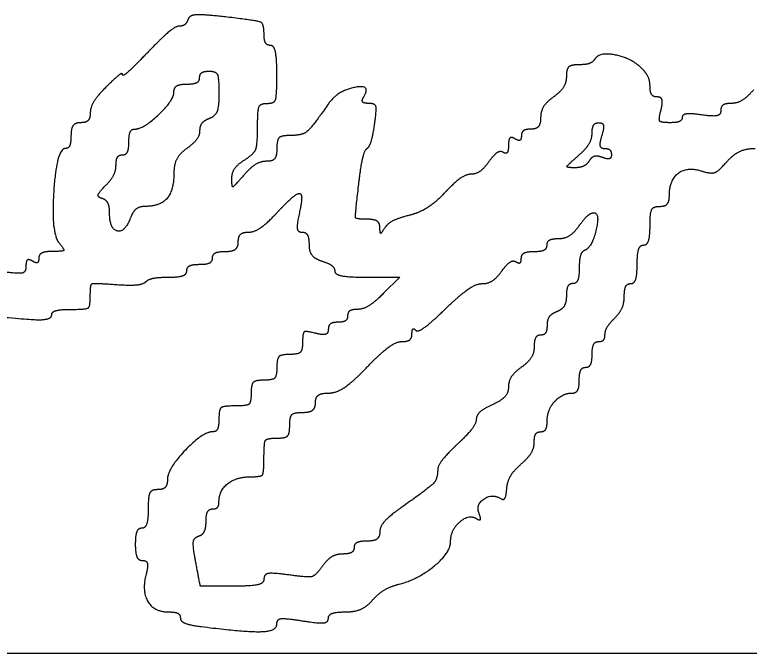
# Model space of a CAD drawing. Extents: x 0 to 34, y 0 to 22.
# Drawn here: x 26.5075 to 26.7815, y 8.9262 to 9.1643 of the extents above; entities that cross this region are included whole.
import ezdxf

# ---------------------------------------------------------------- set-up
doc = ezdxf.new("R2010")
doc.units = 0
doc.layers.add('SH_Data', color=7, linetype='Continuous')
doc.layers.add('SH_Text', color=7, linetype='Continuous')

msp = doc.modelspace()

# ---------------------------------------------------------------- linework, layer by layer
at = {"layer": 'SH_Data'}
msp.add_line((24.52788, 8.92624), (28.02788, 8.92624), dxfattribs=at)
at = {"layer": 'SH_Text'}
msp.add_line((26.57705, 8.93619), (26.57706, 8.93619), dxfattribs=at)
msp.add_lwpolyline([(26.63896, 9.06645), (26.65107, 9.06645), (26.64507, 9.06045)], dxfattribs=at)
for points in [[(26.58669, 9.16341), (26.5779, 9.16445), (26.57261, 9.16413), (26.57209, 9.16254)], [(26.57209, 9.16254), (26.57163, 9.16117), (26.57018, 9.16005), (26.56887, 9.16005)], [(26.60046, 9.15732), (26.60046, 9.16098), (26.59794, 9.16209), (26.58669, 9.16341)], [(26.56887, 9.16005), (26.56755, 9.16005), (26.56224, 9.15565), (26.55707, 9.15026)], [(26.60286, 9.15285), (26.60154, 9.15285), (26.60046, 9.15487), (26.60046, 9.15732)], [(26.60526, 9.14205), (26.60526, 9.14799), (26.60418, 9.15285), (26.60286, 9.15285)], [(26.55707, 9.15026), (26.55189, 9.14487), (26.54766, 9.14114), (26.54766, 9.14197)], [(26.72386, 9.14773), (26.72315, 9.14659), (26.72048, 9.14565), (26.71791, 9.14565)], [(26.74141, 9.14424), (26.73756, 9.14809), (26.72556, 9.15048), (26.72386, 9.14773)], [(26.71791, 9.14565), (26.71505, 9.14565), (26.71326, 9.14401), (26.71326, 9.14138)], [(26.54766, 9.14197), (26.54766, 9.1428), (26.54496, 9.14077), (26.54166, 9.13747)], [(26.57645, 9.14085), (26.57645, 9.14217), (26.57807, 9.14325), (26.58005, 9.14325)], [(26.58005, 9.14325), (26.58255, 9.14325), (26.58365, 9.14075), (26.58365, 9.13511)], [(26.60166, 9.13125), (26.60432, 9.13125), (26.60526, 9.13405), (26.60526, 9.14205)], [(26.74446, 9.13743), (26.74446, 9.1395), (26.74309, 9.14257), (26.74141, 9.14424)], [(26.57165, 9.13845), (26.57429, 9.13845), (26.57645, 9.13953), (26.57645, 9.14085)], [(26.71326, 9.14138), (26.71326, 9.13904), (26.7111, 9.13556), (26.70846, 9.13365)], [(26.54166, 9.13747), (26.53836, 9.13417), (26.53566, 9.1298), (26.53566, 9.12776)], [(26.56685, 9.13553), (26.56685, 9.13714), (26.56901, 9.13845), (26.57165, 9.13845)], [(26.63766, 9.13365), (26.64065, 9.1385), (26.62781, 9.1359), (26.62439, 9.13096)], [(26.74714, 9.13365), (26.74566, 9.13365), (26.74446, 9.13535), (26.74446, 9.13743)], [(26.55208, 9.12165), (26.55543, 9.12165), (26.56685, 9.13239), (26.56685, 9.13553)], [(26.58365, 9.13511), (26.58365, 9.13009), (26.58228, 9.12644), (26.58005, 9.12559)], [(26.6395, 9.13125), (26.63767, 9.13125), (26.63684, 9.13233), (26.63766, 9.13365)], [(26.70846, 9.13365), (26.70582, 9.13175), (26.70366, 9.12827), (26.70366, 9.12592)], [(26.74856, 9.12885), (26.74926, 9.13154), (26.74863, 9.13365), (26.74714, 9.13365)], [(26.7831, 9.13633), (26.78068, 9.13354), (26.77693, 9.13125), (26.77477, 9.13125)], [(26.59806, 9.12223), (26.59806, 9.12865), (26.59909, 9.13125), (26.60166, 9.13125)], [(26.62439, 9.13096), (26.61831, 9.1222), (26.61467, 9.11925), (26.60988, 9.11925)], [(26.64171, 9.12345), (26.64251, 9.12904), (26.64188, 9.13125), (26.6395, 9.13125)], [(26.77477, 9.13125), (26.77262, 9.13125), (26.77086, 9.13005), (26.77086, 9.12858)], [(26.75188, 9.12405), (26.74849, 9.12405), (26.74763, 9.12529), (26.74856, 9.12885)], [(26.77086, 9.12858), (26.77086, 9.12698), (26.76798, 9.12633), (26.76366, 9.12697)], [(26.53566, 9.12776), (26.53566, 9.12572), (26.53404, 9.12405), (26.53206, 9.12405)], [(26.58005, 9.12559), (26.57807, 9.12483), (26.57645, 9.12279), (26.57645, 9.12106)], [(26.70366, 9.12592), (26.70366, 9.12358), (26.70204, 9.12165), (26.70006, 9.12165)], [(26.75646, 9.12604), (26.75646, 9.12495), (26.7544, 9.12405), (26.75188, 9.12405)], [(26.76366, 9.12697), (26.7597, 9.12755), (26.75646, 9.12713), (26.75646, 9.12604)], [(26.53206, 9.12405), (26.53006, 9.12405), (26.52846, 9.12192), (26.52846, 9.11925)], [(26.63889, 9.11445), (26.63983, 9.11511), (26.6411, 9.11916), (26.64171, 9.12345)], [(26.72285, 9.12014), (26.72285, 9.12229), (26.72401, 9.12405), (26.72542, 9.12405)], [(26.72542, 9.12405), (26.72689, 9.12405), (26.72733, 9.12201), (26.72645, 9.11925)], [(26.55005, 9.11685), (26.55005, 9.11949), (26.55097, 9.12165), (26.55208, 9.12165)], [(26.57645, 9.12106), (26.57645, 9.11933), (26.57429, 9.11636), (26.57165, 9.11445)], [(26.59326, 9.11021), (26.59667, 9.11235), (26.59806, 9.11581), (26.59806, 9.12223)], [(26.70006, 9.12165), (26.69808, 9.12165), (26.69646, 9.12051), (26.69646, 9.11911)], [(26.71769, 9.11174), (26.72053, 9.1142), (26.72285, 9.11798), (26.72285, 9.12014)], [(26.52846, 9.11925), (26.52846, 9.11661), (26.52753, 9.11445), (26.5264, 9.11445)], [(26.60988, 9.11925), (26.60686, 9.11925), (26.60526, 9.1176), (26.60526, 9.11445)], [(26.69406, 9.11805), (26.69274, 9.11887), (26.69166, 9.11779), (26.69166, 9.11565)], [(26.69646, 9.11911), (26.69646, 9.11771), (26.69538, 9.11724), (26.69406, 9.11805)], [(26.72645, 9.11925), (26.72558, 9.1165), (26.72602, 9.11445), (26.72749, 9.11445)], [(26.54765, 9.11205), (26.54897, 9.11205), (26.55005, 9.11421), (26.55005, 9.11685)], [(26.69166, 9.11565), (26.69166, 9.11352), (26.69077, 9.11232), (26.68969, 9.11298)], [(26.5264, 9.11445), (26.52311, 9.11445), (26.52096, 9.08291), (26.524, 9.07924)], [(26.54525, 9.10828), (26.54525, 9.11036), (26.54633, 9.11205), (26.54765, 9.11205)], [(26.57165, 9.11445), (26.56901, 9.11255), (26.56685, 9.10846), (26.56685, 9.10535)], [(26.60526, 9.11445), (26.60526, 9.11161), (26.60366, 9.10965), (26.60134, 9.10965)], [(26.63574, 9.10065), (26.63654, 9.10758), (26.63796, 9.11379), (26.63889, 9.11445)], [(26.68969, 9.11298), (26.68861, 9.11365), (26.68622, 9.1121), (26.68436, 9.10953)], [(26.71635, 9.10725), (26.71332, 9.10725), (26.71361, 9.1082), (26.71769, 9.11174)], [(26.73005, 9.11213), (26.73005, 9.11085), (26.72854, 9.11038), (26.7267, 9.11109)], [(26.72749, 9.11445), (26.7289, 9.11445), (26.73005, 9.11341), (26.73005, 9.11213)], [(26.77308, 9.10945), (26.77547, 9.1122), (26.78026, 9.11445), (26.78374, 9.11445)], [(26.58846, 9.10327), (26.58846, 9.10544), (26.59062, 9.10856), (26.59326, 9.11021)], [(26.60134, 9.10965), (26.59918, 9.10965), (26.5954, 9.10733), (26.59294, 9.10449)], [(26.68436, 9.10953), (26.68251, 9.10696), (26.67951, 9.10485), (26.67769, 9.10485)], [(26.72176, 9.10982), (26.72088, 9.10841), (26.71845, 9.10725), (26.71635, 9.10725)], [(26.7267, 9.11109), (26.72485, 9.1118), (26.72263, 9.11123), (26.72176, 9.10982)], [(26.76379, 9.10601), (26.7672, 9.10493), (26.77009, 9.106), (26.77308, 9.10945)], [(26.54133, 9.10059), (26.54349, 9.10275), (26.54525, 9.10621), (26.54525, 9.10828)], [(26.75166, 9.09663), (26.75166, 9.10266), (26.75825, 9.10777), (26.76379, 9.10601)], [(26.56685, 9.10535), (26.56685, 9.09884), (26.56173, 9.09285), (26.55615, 9.09285)], [(26.59294, 9.10449), (26.58927, 9.10026), (26.58846, 9.10004), (26.58846, 9.10327)], [(26.67769, 9.10485), (26.67587, 9.10485), (26.67152, 9.1018), (26.66802, 9.09806)], [(26.54013, 9.09576), (26.53835, 9.09636), (26.53876, 9.09802), (26.54133, 9.10059)], [(26.63897, 9.08805), (26.63473, 9.08805), (26.63442, 9.08926), (26.63574, 9.10065)], [(26.66802, 9.09806), (26.66452, 9.09432), (26.65843, 9.09045), (26.65448, 9.08947)], [(26.54285, 9.09045), (26.54285, 9.09287), (26.54163, 9.09526), (26.54013, 9.09576)], [(26.60526, 9.09045), (26.60896, 9.09441), (26.61271, 9.09765), (26.61361, 9.09765)], [(26.61361, 9.09765), (26.6145, 9.09765), (26.61452, 9.09441), (26.61365, 9.09045)], [(26.74806, 9.09285), (26.75004, 9.09285), (26.75166, 9.09455), (26.75166, 9.09663)], [(26.55615, 9.09285), (26.55403, 9.09285), (26.55152, 9.09086), (26.55058, 9.08842)], [(26.74446, 9.08565), (26.74446, 9.09045), (26.74566, 9.09285), (26.74806, 9.09285)], [(26.55058, 9.08842), (26.54845, 9.08296), (26.54285, 9.08444), (26.54285, 9.09045)], [(26.59469, 9.08325), (26.5968, 9.08325), (26.60156, 9.08649), (26.60526, 9.09045)], [(26.61365, 9.09045), (26.61266, 9.08592), (26.61303, 9.08325), (26.61466, 9.08325)], [(26.71805, 9.08565), (26.71996, 9.08829), (26.72238, 9.09045), (26.72343, 9.09045)], [(26.72343, 9.09045), (26.72588, 9.09045), (26.72279, 9.07752), (26.72008, 9.07645)], [(26.64369, 9.08505), (26.64367, 9.0867), (26.64155, 9.08805), (26.63897, 9.08805)], [(26.65448, 9.08947), (26.65053, 9.08848), (26.6465, 9.08641), (26.64552, 9.08486)], [(26.64552, 9.08486), (26.64419, 9.08278), (26.64372, 9.08282), (26.64369, 9.08505)], [(26.71032, 9.08085), (26.71267, 9.08085), (26.71615, 9.08301), (26.71805, 9.08565)], [(26.74206, 9.07845), (26.74338, 9.07845), (26.74446, 9.08169), (26.74446, 9.08565)], [(26.59086, 9.07965), (26.59086, 9.08163), (26.59258, 9.08325), (26.59469, 9.08325)], [(26.61466, 9.08325), (26.61609, 9.08325), (26.61725, 9.08117), (26.61725, 9.07862)], [(26.524, 9.07924), (26.52606, 9.07676), (26.52551, 9.07605), (26.52155, 9.07605)], [(26.58606, 9.07605), (26.58872, 9.07605), (26.59086, 9.07765), (26.59086, 9.07965)], [(26.70605, 9.07845), (26.70605, 9.07977), (26.70798, 9.08085), (26.71032, 9.08085)], [(26.61725, 9.07862), (26.61725, 9.07607), (26.61941, 9.07329), (26.62205, 9.07245)], [(26.70125, 9.07605), (26.70389, 9.07605), (26.70605, 9.07713), (26.70605, 9.07845)], [(26.72008, 9.07645), (26.71897, 9.07601), (26.71805, 9.07304), (26.71805, 9.06985)], [(26.73966, 9.07125), (26.73966, 9.07521), (26.74074, 9.07845), (26.74206, 9.07845)], [(26.51646, 9.07351), (26.51646, 9.07211), (26.51538, 9.07164), (26.51406, 9.07245)], [(26.52155, 9.07605), (26.51875, 9.07605), (26.51646, 9.07491), (26.51646, 9.07351)], [(26.57646, 9.07125), (26.5791, 9.07125), (26.58126, 9.07233), (26.58126, 9.07365)], [(26.58126, 9.07365), (26.58126, 9.07497), (26.58342, 9.07605), (26.58606, 9.07605)], [(26.69449, 9.07218), (26.69557, 9.07152), (26.69645, 9.07212), (26.69645, 9.07351)], [(26.69645, 9.07351), (26.69645, 9.07491), (26.69861, 9.07605), (26.70125, 9.07605)], [(26.51166, 9.07068), (26.51166, 9.06837), (26.50921, 9.0677), (26.50326, 9.0684)], [(26.51406, 9.07245), (26.51274, 9.07327), (26.51166, 9.07247), (26.51166, 9.07068)], [(26.57166, 9.06885), (26.57166, 9.07017), (26.57382, 9.07125), (26.57646, 9.07125)], [(26.62205, 9.07245), (26.62469, 9.07162), (26.62685, 9.06992), (26.62685, 9.06869)], [(26.68916, 9.06873), (26.69101, 9.0713), (26.69341, 9.07285), (26.69449, 9.07218)], [(26.73726, 9.06405), (26.73858, 9.06405), (26.73966, 9.06729), (26.73966, 9.07125)], [(26.56486, 9.06645), (26.5686, 9.06645), (26.57166, 9.06753), (26.57166, 9.06885)], [(26.62685, 9.06869), (26.62685, 9.06746), (26.6323, 9.06645), (26.63896, 9.06645)], [(26.68181, 9.06405), (26.684, 9.06405), (26.68731, 9.06616), (26.68916, 9.06873)], [(26.71805, 9.06985), (26.71805, 9.06666), (26.71697, 9.06405), (26.71565, 9.06405)], [(26.55635, 9.06475), (26.55729, 9.06569), (26.56112, 9.06645), (26.56486, 9.06645)], [(26.53566, 9.05944), (26.53566, 9.06376), (26.53692, 9.06433), (26.54515, 9.06374)], [(26.54515, 9.06374), (26.55038, 9.06336), (26.55542, 9.06382), (26.55635, 9.06475)], [(26.66815, 9.05465), (26.67347, 9.05982), (26.67962, 9.06405), (26.68181, 9.06405)], [(26.71565, 9.06405), (26.71433, 9.06405), (26.71325, 9.06201), (26.71325, 9.05951)], [(26.73486, 9.05943), (26.73486, 9.06197), (26.73594, 9.06405), (26.73726, 9.06405)], [(26.64507, 9.06045), (26.64177, 9.05715), (26.6374, 9.05445), (26.63536, 9.05445)], [(26.52846, 9.05445), (26.53414, 9.05445), (26.53566, 9.0555), (26.53566, 9.05944)], [(26.71325, 9.05951), (26.71325, 9.05701), (26.71163, 9.05435), (26.70965, 9.05359)], [(26.73126, 9.0512), (26.73324, 9.05318), (26.73486, 9.05688), (26.73486, 9.05943)], [(26.52126, 9.05241), (26.52126, 9.05353), (26.5245, 9.05445), (26.52846, 9.05445)], [(26.63536, 9.05445), (26.63332, 9.05445), (26.63165, 9.05337), (26.63165, 9.05205)], [(26.65706, 9.04665), (26.65783, 9.04588), (26.66282, 9.04948), (26.66815, 9.05465)], [(26.48335, 9.05352), (26.51028, 9.05076), (26.52126, 9.05044), (26.52126, 9.05241)], [(26.63165, 9.05205), (26.63165, 9.05073), (26.63003, 9.04965), (26.62805, 9.04965)], [(26.70965, 9.05359), (26.70767, 9.05283), (26.70605, 9.05055), (26.70605, 9.04853)], [(26.62805, 9.04965), (26.62607, 9.04965), (26.62445, 9.04845), (26.62445, 9.04697)], [(26.72766, 9.04503), (26.72766, 9.04644), (26.72928, 9.04922), (26.73126, 9.0512)], [(26.61965, 9.04555), (26.61609, 9.04648), (26.61485, 9.04562), (26.61485, 9.04223)], [(26.62445, 9.04697), (26.62445, 9.04548), (26.62234, 9.04485), (26.61965, 9.04555)], [(26.65565, 9.04525), (26.65565, 9.04679), (26.65629, 9.04742), (26.65706, 9.04665)], [(26.70605, 9.04853), (26.70605, 9.04651), (26.70497, 9.04485), (26.70365, 9.04485)], [(26.65187, 9.04245), (26.65395, 9.04245), (26.65565, 9.04371), (26.65565, 9.04525)], [(26.70365, 9.04485), (26.70233, 9.04485), (26.70125, 9.04293), (26.70125, 9.04058)], [(26.72526, 9.04245), (26.72658, 9.04245), (26.72766, 9.04361), (26.72766, 9.04503)], [(26.61485, 9.04223), (26.61485, 9.03925), (26.61318, 9.03765), (26.61005, 9.03765)], [(26.63885, 9.03285), (26.64393, 9.03813), (26.64978, 9.04245), (26.65187, 9.04245)], [(26.70125, 9.04058), (26.70125, 9.03824), (26.69909, 9.03476), (26.69645, 9.03285)], [(26.72286, 9.03765), (26.72286, 9.04029), (26.72394, 9.04245), (26.72526, 9.04245)], [(26.61005, 9.03765), (26.60685, 9.03765), (26.60525, 9.03605), (26.60525, 9.03285)], [(26.72046, 9.03285), (26.72178, 9.03285), (26.72286, 9.03501), (26.72286, 9.03765)], [(26.60525, 9.03285), (26.60525, 9.02965), (26.60365, 9.02805), (26.60045, 9.02805)], [(26.62464, 9.02325), (26.62739, 9.02325), (26.63378, 9.02757), (26.63885, 9.03285)], [(26.69645, 9.03285), (26.69381, 9.03095), (26.69165, 9.02765), (26.69165, 9.02551)], [(26.71806, 9.02805), (26.71806, 9.03069), (26.71914, 9.03285), (26.72046, 9.03285)], [(26.60045, 9.02805), (26.59725, 9.02805), (26.59565, 9.02645), (26.59565, 9.02325)], [(26.71548, 9.02325), (26.7169, 9.02325), (26.71806, 9.02541), (26.71806, 9.02805)], [(26.69165, 9.02551), (26.69165, 9.02337), (26.68895, 9.02039), (26.68565, 9.01889)], [(26.59565, 9.02325), (26.59565, 9.01973), (26.59405, 9.01845), (26.58965, 9.01845)], [(26.61965, 9.01965), (26.61965, 9.0217), (26.62181, 9.02325), (26.62464, 9.02325)], [(26.70606, 9.01263), (26.70606, 9.01694), (26.71166, 9.02325), (26.71548, 9.02325)], [(26.61485, 9.01605), (26.61752, 9.01605), (26.61965, 9.01765), (26.61965, 9.01965)], [(26.68565, 9.01889), (26.68235, 9.01739), (26.67965, 9.01495), (26.67965, 9.01347)], [(26.58965, 9.01845), (26.58525, 9.01845), (26.58365, 9.01717), (26.58365, 9.01365)], [(26.61005, 9.01125), (26.61005, 9.01445), (26.61165, 9.01605), (26.61485, 9.01605)], [(26.58365, 9.01365), (26.58365, 9.01101), (26.58269, 9.00885), (26.58151, 9.00885)], [(26.67965, 9.01347), (26.67965, 9.01199), (26.67641, 9.00775), (26.67245, 9.00405)], [(26.60525, 9.00645), (26.60845, 9.00645), (26.61005, 9.00805), (26.61005, 9.01125)], [(26.70366, 9.00885), (26.70498, 9.00885), (26.70606, 9.01055), (26.70606, 9.01263)], [(26.58151, 9.00885), (26.5777, 9.00885), (26.56445, 8.99505), (26.56445, 8.99109)], [(26.70126, 9.00494), (26.70126, 9.00709), (26.70234, 9.00885), (26.70366, 9.00885)], [(26.60045, 8.99925), (26.60045, 9.00485), (26.60152, 9.00645), (26.60525, 9.00645)], [(26.69632, 8.99674), (26.69904, 8.99909), (26.70126, 9.00278), (26.70126, 9.00494)], [(26.67245, 9.00405), (26.66849, 9.00036), (26.66525, 8.99606), (26.66525, 8.99452)], [(26.59548, 8.99205), (26.59941, 8.99205), (26.60045, 8.99357), (26.60045, 8.99925)], [(26.69102, 8.98762), (26.69122, 8.99028), (26.69361, 8.99438), (26.69632, 8.99674)], [(26.66525, 8.99452), (26.66525, 8.99117), (26.66194, 8.98779), (26.65145, 8.98041)], [(26.58365, 8.98263), (26.58365, 8.98686), (26.59017, 8.99205), (26.59548, 8.99205)], [(26.56445, 8.99109), (26.56445, 8.98898), (26.56283, 8.98725), (26.56085, 8.98725)], [(26.56085, 8.98725), (26.55845, 8.98725), (26.55725, 8.98485), (26.55725, 8.98005)], [(26.68897, 8.98383), (26.6899, 8.98326), (26.69082, 8.98496), (26.69102, 8.98762)], [(26.68069, 8.97842), (26.6794, 8.98178), (26.68567, 8.98587), (26.68897, 8.98383)], [(26.58125, 8.98005), (26.58257, 8.98005), (26.58365, 8.98121), (26.58365, 8.98263)], [(26.65145, 8.98041), (26.64716, 8.9774), (26.64365, 8.97338), (26.64365, 8.97149)], [(26.55725, 8.98005), (26.55725, 8.97609), (26.55617, 8.97285), (26.55485, 8.97285)], [(26.57885, 8.97545), (26.57885, 8.97798), (26.57993, 8.98005), (26.58125, 8.98005)], [(26.67961, 8.97648), (26.68094, 8.97566), (26.68142, 8.97651), (26.68069, 8.97842)], [(26.5761, 8.96994), (26.57761, 8.97044), (26.57885, 8.97292), (26.57885, 8.97545)], [(26.67006, 8.96791), (26.67006, 8.97213), (26.67682, 8.97821), (26.67961, 8.97648)], [(26.55485, 8.97285), (26.55353, 8.97285), (26.55245, 8.97015), (26.55245, 8.96685)], [(26.57501, 8.96014), (26.5739, 8.96603), (26.57427, 8.96933), (26.5761, 8.96994)], [(26.64365, 8.97149), (26.64365, 8.9696), (26.64149, 8.96805), (26.63885, 8.96805)], [(26.55245, 8.96685), (26.55245, 8.96355), (26.55366, 8.96085), (26.55513, 8.96085)], [(26.63885, 8.96805), (26.63621, 8.96805), (26.63405, 8.96697), (26.63405, 8.96565)], [(26.65086, 8.95201), (26.65799, 8.95382), (26.67006, 8.96381), (26.67006, 8.96791)], [(26.63405, 8.96565), (26.63405, 8.96433), (26.63213, 8.96325), (26.62978, 8.96325)], [(26.62978, 8.96325), (26.62744, 8.96325), (26.62405, 8.96122), (26.62225, 8.95873)], [(26.55513, 8.96085), (26.55668, 8.96085), (26.55725, 8.95871), (26.55649, 8.95578)], [(26.58856, 8.95125), (26.57675, 8.95125), (26.57666, 8.95131), (26.57501, 8.96014)], [(26.62225, 8.95873), (26.6197, 8.95518), (26.61698, 8.95447), (26.60972, 8.95544)], [(26.55649, 8.95578), (26.55481, 8.94938), (26.55949, 8.94165), (26.56503, 8.94165)], [(26.60972, 8.95544), (26.60369, 8.95625), (26.60045, 8.95574), (26.60045, 8.95397)], [(26.60045, 8.95397), (26.60045, 8.95231), (26.59581, 8.95125), (26.58856, 8.95125)], [(26.64097, 8.94607), (26.64311, 8.9485), (26.64756, 8.95117), (26.65086, 8.95201)], [(26.63077, 8.94165), (26.63425, 8.94165), (26.63884, 8.94364), (26.64097, 8.94607)], [(26.56503, 8.94165), (26.56735, 8.94165), (26.56925, 8.94064), (26.56925, 8.93941)], [(26.56925, 8.93941), (26.56925, 8.93817), (26.57276, 8.93672), (26.57705, 8.93619)], [(26.60526, 8.93716), (26.60526, 8.93897), (26.60842, 8.93936), (26.61486, 8.93833)], [(26.61486, 8.93833), (26.62074, 8.93739), (26.62446, 8.93774), (26.62446, 8.93923)], [(26.62446, 8.93923), (26.62446, 8.94056), (26.6273, 8.94165), (26.63077, 8.94165)], [(26.57706, 8.93619), (26.59383, 8.93411), (26.60526, 8.9345), (26.60526, 8.93716)]]:
    msp.add_open_spline(points, degree=2, dxfattribs=at)

doc.saveas('drawing.dxf')
